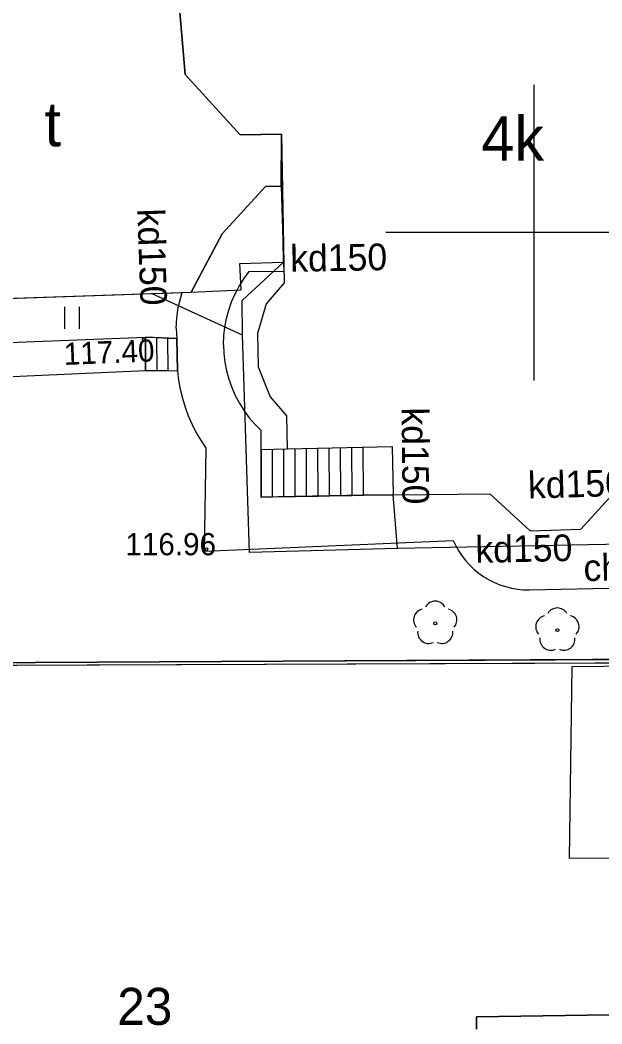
# Model space of a CAD drawing. Extents: x 6434771 to 6436222, y 5663454 to 5664782.
# Drawn here: x 6435082.63 to 6435102.31, y 5664273.25 to 5664307.18 of the extents above; entities that cross this region are included whole.
import ezdxf

# ---------------------------------------------------------------- set-up
doc = ezdxf.new("R2010")
doc.units = 0
for name, color, linetype in [('Warstwa 1', 7, 'Continuous'), ('Warstwa 11', 7, 'Continuous'), ('Warstwa 15', 7, 'Continuous'), ('Warstwa 2', 7, 'Continuous'), ('Warstwa 25', 7, 'Continuous'), ('Warstwa 3', 7, 'Continuous'), ('Warstwa 36', 7, 'Continuous'), ('Warstwa 4', 7, 'Continuous'), ('Warstwa 5', 7, 'Continuous'), ('Warstwa 6', 7, 'Continuous'), ('Warstwa 63', 7, 'Continuous'), ('Warstwa 7', 7, 'Continuous'), ('Warstwa 9', 7, 'Continuous')]:
    doc.layers.add(name, color=color, linetype=linetype)

msp = doc.modelspace()

# ---------------------------------------------------------------- linework, layer by layer
at = {"layer": 'Warstwa 1'}
msp.add_line((6435051.747, 5664285.303), (6435131.289, 5664285.721), dxfattribs=at)
msp.add_line((6435051.747, 5664285.303), (6435131.289, 5664285.721), dxfattribs=at)
for points in [[(6435087.976, 5664308.128), (6435078.471, 5664307.792), (6435078.566, 5664304.891), (6435076.519, 5664302.605), (6435078.663, 5664300.509), (6435078.779, 5664297.657), (6435088.424, 5664297.981), (6435089.468, 5664299.959), (6435090.937, 5664301.561), (6435091.467, 5664301.565), (6435091.468, 5664303.325), (6435090.078, 5664303.302), (6435088.213, 5664305.344)], [(6435101.302, 5664285.334), (6435107.733, 5664285.396), (6435107.514, 5664278.848), (6435101.213, 5664278.844)]]:
    msp.add_lwpolyline(points, close=True, dxfattribs=at)
for points in [[(6435087.976, 5664308.128), (6435088.213, 5664305.344), (6435090.078, 5664303.302), (6435091.468, 5664303.325), (6435091.558, 5664298.303), (6435090.949, 5664297.59), (6435090.657, 5664296.594), (6435090.683, 5664295.463), (6435091.091, 5664294.448), (6435091.643, 5664293.801), (6435091.67, 5664292.691), (6435095.211, 5664292.768), (6435095.251, 5664291.138), (6435098.512, 5664291.168), (6435099.877, 5664289.921), (6435101.598, 5664289.971), (6435102.774, 5664291.267)], [(6435098.063, 5664273.071), (6435098.068, 5664273.491), (6435105.55, 5664273.601), (6435105.552, 5664274.601), (6435110.324, 5664274.713), (6435110.259, 5664276.814), (6435114.18, 5664276.827), (6435114.214, 5664274.686), (6435116.324, 5664274.68), (6435116.364, 5664271.4)]]:
    msp.add_lwpolyline(points, dxfattribs=at)
at = {"layer": 'Warstwa 11'}
for centre in [(6435096.67, 5664286.79), (6435100.8, 5664286.56)]:
    msp.add_circle(centre, 0.05, dxfattribs=at)
for centre, start, end in [((6435096.67, 5664287.165), 30.1471, 149.8529), ((6435096.313, 5664286.906), 102.1471, 221.8529), ((6435097.027, 5664286.906), 318.1471, 77.8529), ((6435100.443, 5664286.676), 102.1471, 221.8529), ((6435100.8, 5664286.935), 30.1471, 149.8529), ((6435101.157, 5664286.676), 318.1471, 77.8529), ((6435096.45, 5664286.487), 174.1471, 293.8529), ((6435096.89, 5664286.487), 246.1471, 5.8529), ((6435100.58, 5664286.257), 174.1471, 293.8529), ((6435101.02, 5664286.257), 246.1471, 5.8529)]:
    msp.add_arc(centre, 0.375, start, end, dxfattribs=at)
at = {"layer": 'Warstwa 2'}
msp.add_lwpolyline([(6435091.545, 5664299.005), (6435091.545, 5664299.005), (6435091.468, 5664303.325), (6435091.467, 5664301.565), (6435090.937, 5664301.561), (6435089.468, 5664299.959), (6435088.424, 5664297.981), (6435090.105, 5664298.061), (6435090.065, 5664298.951)], close=True, dxfattribs=at)
msp.add_lwpolyline([(6435054.59, 5664285.26), (6435107.65, 5664285.48), (6435131.281, 5664285.5)], dxfattribs=at)
at = {"layer": 'Warstwa 25'}
for centre in [(6435086.82, 5664296.4), (6435088.932, 5664289.3)]:
    msp.add_circle(centre, 0.045, dxfattribs=at)
at = {"layer": 'Warstwa 36'}
for p, q in [((6435091.173, 5664291.068), (6435091.163, 5664292.68)), ((6435091.557, 5664291.074), (6435091.547, 5664292.689)), ((6435091.94, 5664291.081), (6435091.93, 5664292.697)), ((6435092.323, 5664291.087), (6435092.313, 5664292.705)), ((6435092.708, 5664291.094), (6435092.697, 5664292.714)), ((6435093.091, 5664291.101), (6435093.08, 5664292.722)), ((6435093.474, 5664291.107), (6435093.463, 5664292.73)), ((6435093.858, 5664291.113), (6435093.848, 5664292.739)), ((6435094.241, 5664291.122), (6435094.231, 5664292.747))]:
    msp.add_line(p, q, dxfattribs=at)
for points in [[(6435086.88, 5664296.47), (6435086.87, 5664295.34), (6435087.96, 5664295.33), (6435087.93, 5664296.42), (6435086.88, 5664296.47)], [(6435087.251, 5664296.452), (6435087.261, 5664295.336)], [(6435087.616, 5664296.435), (6435087.626, 5664295.333)]]:
    msp.add_lwpolyline(points, dxfattribs=at)
msp.add_lwpolyline([(6435094.241, 5664291.12), (6435090.79, 5664291.061), (6435090.78, 5664292.672), (6435091.67, 5664292.691), (6435095.211, 5664292.768), (6435095.251, 5664291.138)], close=True, dxfattribs=at)
at = {"layer": 'Warstwa 4'}
for points in [[(6435087.976, 5664308.128), (6435088.213, 5664305.344), (6435090.078, 5664303.302), (6435091.468, 5664303.325), (6435091.558, 5664298.303), (6435090.949, 5664297.59), (6435090.657, 5664296.594), (6435090.683, 5664295.463), (6435091.091, 5664294.448), (6435091.643, 5664293.801), (6435091.67, 5664292.691), (6435095.211, 5664292.768), (6435095.251, 5664291.138), (6435098.512, 5664291.168), (6435099.877, 5664289.921), (6435101.598, 5664289.971), (6435102.774, 5664291.267)], [(6435116.364, 5664271.4), (6435116.324, 5664274.68), (6435114.214, 5664274.686), (6435114.18, 5664276.827), (6435110.259, 5664276.814), (6435110.324, 5664274.713), (6435105.552, 5664274.601), (6435105.55, 5664273.601), (6435098.068, 5664273.491), (6435098.063, 5664273.071)]]:
    msp.add_lwpolyline(points, dxfattribs=at)
at = {"layer": 'Warstwa 5'}
for p, q in [((6435078.779, 5664297.657), (6435088.12, 5664297.971)), ((6435088.066, 5664297.804), (6435088.12, 5664297.971)), ((6435087.982, 5664297.465), (6435088.02, 5664297.636)), ((6435088.02, 5664297.636), (6435088.066, 5664297.804)), ((6435084.143, 5664296.745), (6435084.143, 5664297.495)), ((6435084.643, 5664296.745), (6435084.643, 5664297.495)), ((6435087.931, 5664297.119), (6435087.952, 5664297.292)), ((6435087.952, 5664297.292), (6435087.982, 5664297.465)), ((6435087.914, 5664296.769), (6435087.918, 5664296.944)), ((6435087.918, 5664296.944), (6435087.931, 5664297.119)), ((6435087.914, 5664296.769), (6435087.918, 5664296.594)), ((6435087.918, 5664296.594), (6435087.93, 5664296.42)), ((6435081.97, 5664296.27), (6435086.88, 5664296.47)), ((6435086.88, 5664296.47), (6435087.251, 5664296.452)), ((6435087.251, 5664296.452), (6435087.616, 5664296.435)), ((6435087.616, 5664296.435), (6435087.93, 5664296.42)), ((6435081.74, 5664295.11), (6435086.87, 5664295.34)), ((6435086.87, 5664295.34), (6435087.261, 5664295.336)), ((6435087.261, 5664295.336), (6435087.626, 5664295.333)), ((6435087.626, 5664295.333), (6435087.96, 5664295.33)), ((6435087.96, 5664295.33), (6435087.996, 5664295.017)), ((6435087.996, 5664295.017), (6435088.05, 5664294.706)), ((6435088.05, 5664294.706), (6435088.123, 5664294.399)), ((6435088.123, 5664294.399), (6435088.214, 5664294.098)), ((6435088.214, 5664294.098), (6435088.323, 5664293.802)), ((6435088.323, 5664293.802), (6435088.45, 5664293.513)), ((6435088.45, 5664293.513), (6435088.593, 5664293.233)), ((6435088.593, 5664293.233), (6435088.754, 5664292.961)), ((6435088.754, 5664292.961), (6435088.93, 5664292.7)), ((6435088.87, 5664289.23), (6435088.93, 5664292.7)), ((6435088.87, 5664289.23), (6435097.28, 5664289.59)), ((6435097.28, 5664289.59), (6435097.368, 5664289.407)), ((6435097.368, 5664289.407), (6435097.468, 5664289.231)), ((6435097.468, 5664289.231), (6435097.582, 5664289.063)), ((6435097.582, 5664289.063), (6435097.707, 5664288.903)), ((6435097.707, 5664288.903), (6435097.844, 5664288.753)), ((6435097.844, 5664288.753), (6435097.991, 5664288.613)), ((6435097.991, 5664288.613), (6435098.148, 5664288.485)), ((6435098.148, 5664288.485), (6435098.314, 5664288.368)), ((6435098.314, 5664288.368), (6435098.488, 5664288.264)), ((6435098.488, 5664288.264), (6435098.669, 5664288.173)), ((6435098.669, 5664288.173), (6435098.856, 5664288.095)), ((6435098.856, 5664288.095), (6435099.049, 5664288.031)), ((6435099.85, 5664287.92), (6435107.65, 5664288.09)), ((6435099.049, 5664288.031), (6435099.246, 5664287.982)), ((6435099.246, 5664287.982), (6435099.446, 5664287.946)), ((6435099.446, 5664287.946), (6435099.648, 5664287.926)), ((6435099.648, 5664287.926), (6435099.85, 5664287.92)), ((6435054.59, 5664285.26), (6435107.65, 5664285.48))]:
    msp.add_line(p, q, dxfattribs=at)
at = {"layer": 'Warstwa 6'}
for points in [[(6435131.289, 5664285.721), (6435130.919, 5664334.482), (6435065.265, 5664317.253), (6435059.094, 5664315.587), (6435053.025, 5664314.031), (6435037.455, 5664310.048), (6435029.81, 5664308.021), (6435043.883, 5664284.998), (6435051.747, 5664285.303)], [(6435098.097, 5664260.969), (6435100.567, 5664260.959), (6435115.929, 5664261.053), (6435131.401, 5664261.136), (6435131.298, 5664276.59), (6435129.994, 5664277.916), (6435129.993, 5664280.316), (6435131.337, 5664281.49), (6435131.289, 5664285.721), (6435051.747, 5664285.303), (6435052.339, 5664266.444)]]:
    msp.add_lwpolyline(points, close=True, dxfattribs=at)
at = {"layer": 'Warstwa 63'}
for p, q in [((6435100, 5664305), (6435100, 5664295)), ((6435105, 5664300), (6435095, 5664300))]:
    msp.add_line(p, q, dxfattribs=at)
at = {"layer": 'Warstwa 7'}
for points in [[(6435090.15, 5664296.53), (6435090.14, 5664297.71), (6435091.545, 5664299.005)], [(6435090.15, 5664296.53), (6435087.076, 5664297.936)], [(6435095.39, 5664289.32), (6435090.39, 5664289.18), (6435090.15, 5664296.53)], [(6435095.39, 5664289.32), (6435095.251, 5664291.138)], [(6435103.02, 5664289.47), (6435095.39, 5664289.32)]]:
    msp.add_lwpolyline(points, dxfattribs=at)
at = {"layer": 'Warstwa 9'}
for p, q in [((6435089.468, 5664299.959), (6435090.937, 5664301.561)), ((6435090.937, 5664301.561), (6435091.467, 5664301.565)), ((6435091.467, 5664301.565), (6435091.545, 5664299.005)), ((6435088.424, 5664297.981), (6435089.468, 5664299.959)), ((6435091.545, 5664299.005), (6435091.551, 5664298.7)), ((6435090.204, 5664298.442), (6435090.38, 5664298.68)), ((6435090.38, 5664298.68), (6435091.551, 5664298.7)), ((6435090.045, 5664298.191), (6435090.096, 5664298.271)), ((6435090.096, 5664298.271), (6435090.204, 5664298.442)), ((6435088.066, 5664297.804), (6435088.12, 5664297.971)), ((6435088.12, 5664297.971), (6435088.424, 5664297.981)), ((6435089.788, 5664297.658), (6435089.907, 5664297.929)), ((6435089.907, 5664297.929), (6435089.973, 5664298.055)), ((6435089.973, 5664298.055), (6435090.045, 5664298.191)), ((6435087.982, 5664297.465), (6435088.02, 5664297.636)), ((6435088.02, 5664297.636), (6435088.066, 5664297.804)), ((6435089.69, 5664297.378), (6435089.788, 5664297.658)), ((6435087.931, 5664297.119), (6435087.952, 5664297.292)), ((6435087.952, 5664297.292), (6435087.982, 5664297.465)), ((6435089.613, 5664297.092), (6435089.69, 5664297.378)), ((6435087.914, 5664296.769), (6435087.918, 5664296.944)), ((6435087.918, 5664296.944), (6435087.931, 5664297.119)), ((6435089.558, 5664296.801), (6435089.613, 5664297.092)), ((6435087.914, 5664296.769), (6435087.918, 5664296.594)), ((6435087.918, 5664296.594), (6435087.93, 5664296.42)), ((6435089.525, 5664296.506), (6435089.558, 5664296.801)), ((6435081.97, 5664296.27), (6435086.88, 5664296.47)), ((6435086.87, 5664295.34), (6435086.88, 5664296.47)), ((6435087.93, 5664296.42), (6435087.96, 5664295.33)), ((6435089.514, 5664296.21), (6435089.525, 5664296.506)), ((6435089.514, 5664296.21), (6435089.525, 5664295.914)), ((6435089.525, 5664295.914), (6435089.559, 5664295.619)), ((6435089.559, 5664295.619), (6435089.615, 5664295.328)), ((6435081.74, 5664295.11), (6435086.87, 5664295.34)), ((6435087.96, 5664295.33), (6435087.996, 5664295.017)), ((6435089.615, 5664295.328), (6435089.692, 5664295.042)), ((6435087.996, 5664295.017), (6435088.05, 5664294.706)), ((6435089.692, 5664295.042), (6435089.791, 5664294.763)), ((6435088.05, 5664294.706), (6435088.123, 5664294.399)), ((6435089.791, 5664294.763), (6435089.91, 5664294.492)), ((6435088.123, 5664294.399), (6435088.214, 5664294.098)), ((6435089.91, 5664294.492), (6435090.049, 5664294.23)), ((6435090.049, 5664294.23), (6435090.208, 5664293.98)), ((6435088.214, 5664294.098), (6435088.323, 5664293.802)), ((6435090.208, 5664293.98), (6435090.385, 5664293.742)), ((6435088.323, 5664293.802), (6435088.45, 5664293.513)), ((6435088.45, 5664293.513), (6435088.593, 5664293.233)), ((6435090.385, 5664293.742), (6435090.58, 5664293.518)), ((6435090.58, 5664293.518), (6435090.79, 5664293.31)), ((6435088.593, 5664293.233), (6435088.754, 5664292.961)), ((6435090.78, 5664292.672), (6435090.79, 5664293.31)), ((6435088.754, 5664292.961), (6435088.93, 5664292.7)), ((6435088.87, 5664289.23), (6435088.93, 5664292.7)), ((6435090.78, 5664292.672), (6435090.79, 5664291.061)), ((6435092.708, 5664291.094), (6435093.091, 5664291.1)), ((6435093.091, 5664291.1), (6435093.474, 5664291.107)), ((6435093.474, 5664291.107), (6435093.858, 5664291.113)), ((6435093.858, 5664291.113), (6435094.241, 5664291.12)), ((6435094.241, 5664291.12), (6435095.251, 5664291.138)), ((6435095.251, 5664291.138), (6435098.512, 5664291.168)), ((6435098.512, 5664291.168), (6435099.877, 5664289.921)), ((6435101.598, 5664289.971), (6435102.774, 5664291.267)), ((6435090.79, 5664291.061), (6435091.173, 5664291.068)), ((6435091.173, 5664291.068), (6435091.557, 5664291.074)), ((6435091.557, 5664291.074), (6435091.94, 5664291.081)), ((6435091.94, 5664291.081), (6435092.323, 5664291.087)), ((6435092.323, 5664291.087), (6435092.708, 5664291.094)), ((6435099.877, 5664289.921), (6435101.598, 5664289.971)), ((6435088.87, 5664289.23), (6435097.28, 5664289.59)), ((6435097.28, 5664289.59), (6435097.368, 5664289.407)), ((6435097.368, 5664289.407), (6435097.468, 5664289.231)), ((6435097.468, 5664289.231), (6435097.582, 5664289.063)), ((6435097.582, 5664289.063), (6435097.707, 5664288.903)), ((6435097.707, 5664288.903), (6435097.844, 5664288.753)), ((6435097.844, 5664288.753), (6435097.991, 5664288.613)), ((6435097.991, 5664288.613), (6435098.148, 5664288.485)), ((6435098.148, 5664288.485), (6435098.314, 5664288.368)), ((6435098.314, 5664288.368), (6435098.488, 5664288.264)), ((6435098.488, 5664288.264), (6435098.669, 5664288.173)), ((6435098.669, 5664288.173), (6435098.856, 5664288.095)), ((6435098.856, 5664288.095), (6435099.049, 5664288.031)), ((6435099.85, 5664287.92), (6435107.65, 5664288.09)), ((6435099.049, 5664288.031), (6435099.246, 5664287.982)), ((6435099.246, 5664287.982), (6435099.446, 5664287.946)), ((6435099.446, 5664287.946), (6435099.648, 5664287.926)), ((6435099.648, 5664287.926), (6435099.85, 5664287.92))]:
    msp.add_line(p, q, dxfattribs=at)

# ---------------------------------------------------------------- texts
at = {"layer": 'Warstwa 15'}
msp.add_text('23', height=1.25, dxfattribs=at).set_placement((6435085.921, 5664273.217))
at = {"layer": 'Warstwa 25'}
msp.add_text('117.40', height=0.75, rotation=2.3319, dxfattribs=at).set_placement((6435084.127, 5664295.524))
msp.add_text('116.96', height=0.75, dxfattribs=at).set_placement((6435086.193, 5664289.092))
at = {"layer": 'Warstwa 3'}
msp.add_text('t', height=1.5, dxfattribs=at).set_placement((6435083.462, 5664302.918))
at = {"layer": 'Warstwa 5'}
msp.add_text('4k', height=1.5, dxfattribs=at).set_placement((6435098.228, 5664302.433))
at = {"layer": 'Warstwa 7'}
for rotation, p in [(271.9258, (6435086.598, 5664300.799)), (1.0256, (6435091.774, 5664298.674)), (270.5278, (6435095.533, 5664294.087)), (1.6157, (6435099.817, 5664291.008)), (1.1287, (6435098.036, 5664288.835))]:
    msp.add_text('kd150', height=0.9, rotation=rotation, dxfattribs=at).set_placement(p)
at = {"layer": 'Warstwa 9'}
msp.add_text('ch.bt.', height=0.9, rotation=1.249, dxfattribs=at).set_placement((6435101.692, 5664288.217))

doc.saveas('drawing.dxf')
